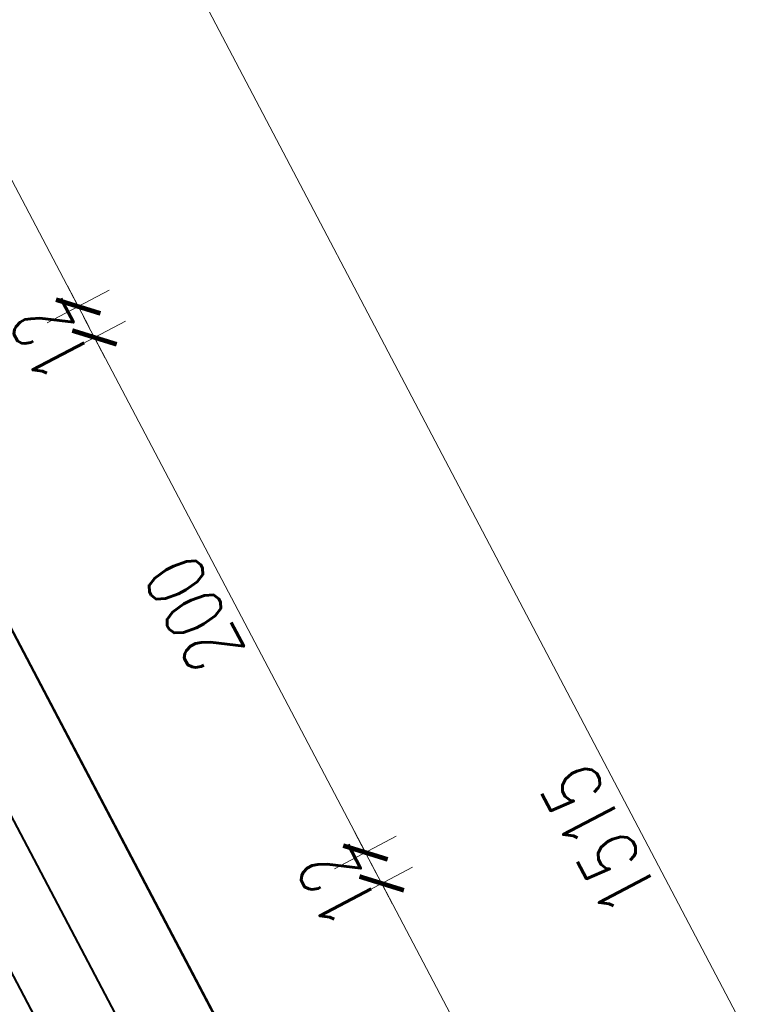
# Model space of a CAD drawing. Header units: metres. Extents: x 7408630 to 7411134, y 5569633 to 5570339.
# Tile 285 of 303: x 7410534.35 to 7410536.9, y 5569913.75 to 5569917.13. Entities that reach past the tile are written whole.
import ezdxf
from ezdxf.enums import TextEntityAlignment as Align

# ---------------------------------------------------------------- set-up
doc = ezdxf.new("R2010")
doc.units = ezdxf.units.M
doc.header["$MEASUREMENT"] = 0
for name, color, linetype, lineweight in [('A_wymiarowanie n', 10, 'Continuous', 9), ('OPIS POM NOWE', 140, 'Continuous', 5), ('Opis_pom', 9, 'Continuous', 18), ('Sciany', 2, 'Continuous', 40)]:
    doc.layers.add(name, color=color, linetype=linetype, lineweight=lineweight)
doc.layers.add('IM-MATV', color=42, linetype='Continuous')
doc.styles.add('ARIAL', font='tahoma.ttf')
doc.styles.add('SIMPLEX', font='simplex.shx', dxfattribs={"width": 0.77})
doc.dimstyles.new('OL PB 200', dxfattribs={"dimscale": 4, "dimtxt": 5, "dimasz": 0.2, "dimexe": 10, "dimexo": 10, "dimgap": 1, "dimtad": 1, "dimdec": 1, "dimrnd": 0.5, "dimzin": 9, "dimdsep": 46, "dimtxsty": 'SIMPLEX', "dimblk": 'thick_MSz', "dimcen": 0.1, "dimdle": 8, "dimse1": 1, "dimse2": 1, "dimclrd": 256, "dimclre": 256, "dimclrt": 3, "dimadec": 1, "dimazin": 2, "dimtfac": 1, "dimtdec": 1, "dimtix": 1, "dimtofl": 0, "dimtmove": 2, "dimatfit": 3, "dimldrblk": 'thick_MSz', "dimfxl": 10, "dimfxlon": 1, "dimtolj": 1, "dimlwd": -1, "dimlwe": -1, "dimarcsym": 0})

# ---------------------------------------------------------------- blocks, each defined once
blk = doc.blocks.new('thick_MSz')
for p, q in [((0, 15), (0, -15)), ((-10, 0), (10, 0))]:
    blk.add_line(p, q)
at = {"const_width": 2, "elevation": 2}
blk.add_lwpolyline([(-7.07, -7.07), (7.07, 7.07)], dxfattribs=at)
blk = doc.blocks.new('*D266')
at = {"layer": 'A_wymiarowanie n'}
blk.add_line((63594.1, -199580.79), (63594.1, -198067.39), dxfattribs=at)
at = {"layer": 'DEFPOINTS', "color": 0}
for p in [(63435.06, -198066.59), (63594.1, -198066.59), (63435.06, -199581.59)]:
    blk.add_point(p, dxfattribs=at)
at = {"layer": 'A_wymiarowanie n', "xscale": 0.8, "yscale": 0.8, "zscale": 0.8}
for p, rotation in [((63594.1, -198066.59), 90), ((63594.1, -199581.59), 270)]:
    blk.add_blockref('thick_MSz', p, dxfattribs=dict(at, rotation=rotation))
at = {"layer": 'A_wymiarowanie n', "color": 3, "insert": (63580.1, -198824.09), "char_height": 20, "attachment_point": 5, "rotation": 90, "style": 'SIMPLEX'}
blk.add_mtext('\\A1;1515', dxfattribs=at)
blk = doc.blocks.new('*D281')
at = {"layer": 'A_wymiarowanie n'}
blk.add_line((63507.03, -199016.61), (63507.03, -198803.39), dxfattribs=at)
at = {"layer": 'DEFPOINTS', "color": 0}
for p in [(63380.06, -198802.59), (63507.03, -198802.59), (63380.06, -199017.41)]:
    blk.add_point(p, dxfattribs=at)
at = {"layer": 'A_wymiarowanie n', "xscale": 0.8, "yscale": 0.8, "zscale": 0.8}
for p, rotation in [((63507.03, -198802.59), 90), ((63507.03, -199017.41), 270)]:
    blk.add_blockref('thick_MSz', p, dxfattribs=dict(at, rotation=rotation))
at = {"layer": 'A_wymiarowanie n', "color": 3, "insert": (63493.03, -198910), "char_height": 20, "attachment_point": 5, "rotation": 90, "style": 'SIMPLEX'}
blk.add_mtext('\\A1;215', dxfattribs=at)
blk = doc.blocks.new('*D282')
at = {"layer": 'A_wymiarowanie n'}
for p, q in [((63507.03, -198789.79), (63507.03, -198788.99)), ((63507.03, -198803.39), (63507.03, -198804.19))]:
    blk.add_line(p, q, dxfattribs=at)
at = {"layer": 'DEFPOINTS', "color": 0}
for p in [(63380.06, -198790.59), (63507.03, -198790.59), (63380.06, -198802.59)]:
    blk.add_point(p, dxfattribs=at)
at = {"layer": 'A_wymiarowanie n', "xscale": 0.8, "yscale": 0.8, "zscale": 0.8}
for p, rotation in [((63507.03, -198790.59), 270), ((63507.03, -198802.59), 90)]:
    blk.add_blockref('thick_MSz', p, dxfattribs=dict(at, rotation=rotation))
at = {"layer": 'A_wymiarowanie n', "color": 3, "insert": (63493.03, -198796.59), "char_height": 20, "attachment_point": 5, "rotation": 90, "style": 'SIMPLEX'}
blk.add_mtext('\\A1;12', dxfattribs=at)
blk = doc.blocks.new('*D283')
at = {"layer": 'A_wymiarowanie n'}
blk.add_line((63507.03, -198789.79), (63507.03, -198591.39), dxfattribs=at)
at = {"layer": 'DEFPOINTS', "color": 0}
for p in [(63380.06, -198590.59), (63507.03, -198590.59), (63380.06, -198790.59)]:
    blk.add_point(p, dxfattribs=at)
at = {"layer": 'A_wymiarowanie n', "xscale": 0.8, "yscale": 0.8, "zscale": 0.8}
for p, rotation in [((63507.03, -198590.59), 90), ((63507.03, -198790.59), 270)]:
    blk.add_blockref('thick_MSz', p, dxfattribs=dict(at, rotation=rotation))
at = {"layer": 'A_wymiarowanie n', "color": 3, "insert": (63493.03, -198690.59), "char_height": 20, "attachment_point": 5, "rotation": 90, "style": 'SIMPLEX'}
blk.add_mtext('\\A1;200', dxfattribs=at)
blk = doc.blocks.new('*D284')
at = {"layer": 'A_wymiarowanie n'}
for p, q in [((63507.03, -198577.79), (63507.03, -198576.99)), ((63507.03, -198591.39), (63507.03, -198592.19))]:
    blk.add_line(p, q, dxfattribs=at)
at = {"layer": 'DEFPOINTS', "color": 0}
for p in [(63380.06, -198578.59), (63507.03, -198578.59), (63380.06, -198590.59)]:
    blk.add_point(p, dxfattribs=at)
at = {"layer": 'A_wymiarowanie n', "xscale": 0.8, "yscale": 0.8, "zscale": 0.8}
for p, rotation in [((63507.03, -198578.59), 270), ((63507.03, -198590.59), 90)]:
    blk.add_blockref('thick_MSz', p, dxfattribs=dict(at, rotation=rotation))
at = {"layer": 'A_wymiarowanie n', "color": 3, "insert": (63493.03, -198584.59), "char_height": 20, "attachment_point": 5, "rotation": 90, "style": 'SIMPLEX'}
blk.add_mtext('\\A1;12', dxfattribs=at)
blk = doc.blocks.new('*D285')
at = {"layer": 'A_wymiarowanie n'}
blk.add_line((63507.03, -198577.79), (63507.03, -198354.39), dxfattribs=at)
at = {"layer": 'DEFPOINTS', "color": 0}
for p in [(63380.06, -198353.59), (63507.03, -198353.59), (63380.06, -198578.59)]:
    blk.add_point(p, dxfattribs=at)
at = {"layer": 'A_wymiarowanie n', "xscale": 0.8, "yscale": 0.8, "zscale": 0.8}
for p, rotation in [((63507.03, -198353.59), 90), ((63507.03, -198578.59), 270)]:
    blk.add_blockref('thick_MSz', p, dxfattribs=dict(at, rotation=rotation))
at = {"layer": 'A_wymiarowanie n', "color": 3, "insert": (63493.03, -198466.09), "char_height": 20, "attachment_point": 5, "rotation": 90, "style": 'SIMPLEX'}
blk.add_mtext('\\A1;225', dxfattribs=at)
blk = doc.blocks.new('A$C142d3faa')
at = {"layer": 'IM-MATV'}
blk.add_lwpolyline([(4326.7218, 372.60737), (4448.7218, 372.60737), (4448.7218, 418.60737), (4326.7218, 418.60737)], close=True, dxfattribs=at)
at = {"layer": 'Sciany'}
for points in [[(1838.22536, 1656.60619), (-883.77464, 1656.60619), (-883.77464, 859.60619), (-960.77464, 859.60619), (-960.77464, -275.39381), (-600.77464, -275.39381), (-600.77464, -418.39381), (4503.72174, -418.39183), (4503.72174, 1121.60619), (3122.22536, 1121.60619)], [(4503.72174, 697.60741), (4503.72174, -418.39381), (4292.09945, -418.39381)], [(4448.72174, 697.60741), (4448.72174, -363.39381), (4292.09945, -363.3932)], [(4473.72174, 697.60741), (4473.72174, -388.39391), (4292.09945, -388.3932)]]:
    blk.add_lwpolyline(points, dxfattribs=at)
at = {"layer": 'OPIS POM NOWE', "style": 'ARIAL'}
for tag, p in [('E1,4', (2085.45351, 1677.90272)), ('E1,4', (2642.56507, 1467.09858)), ('E1,4', (2887.55495, 1334.66914)), ('E1,1', (2346.15173, 945.30692)), ('E1,2', (2380.28977, 731.46058)), ('E1,4', (3248.92697, 423.56227)), ('E1,3', (2269.29047, 389.84746)), ('E1,5', (4145.39689, -41.41678))]:
    blk.add_attdef(tag, text='', height=23.936, dxfattribs=at).set_placement(p, align=Align.MIDDLE_CENTER)
at = {"layer": 'Opis_pom', "ltscale": 0.7, "style": 'ARIAL'}
for tag, p in [('B1,18', (784.17545, 4749.37691)), ('B1,21', (1474.16062, 4744.55225)), ('B1/17', (593.195, 4721.36004)), ('1,23', (2643.87974, 4721.36004)), ('1,22', (2015.9973, 4715.61993)), ('A1,1', (-123.27527, 4710.79271)), ('B1,1', (2964.21389, 4687.19476)), ('B1,19', (983.47704, 4684.25047)), ('A1,6', (-365.37937, 4657.22679)), ('A1,16', (198.20726, 4631.43636)), ('B1,20', (1267.19488, 4624.63245)), ('B1,3', (3298.01304, 4567.23582)), ('B1,4', (4545.10985, 4480.62225)), ('A1,5', (-782.1155, 4446.93269)), ('A1,2', (-186.91937, 4425.11232)), ('A1,15', (198.20726, 4391.00084)), ('B1,2', (2872.01208, 4302.45919)), ('A1,3', (-121.28956, 4150.90563)), ('B1,8', (2427.38319, 4053.12316)), ('B1,6', (4754.92624, 3940.33462)), ('A1,4', (-837.67923, 3920.77219)), ('B1,14', (401.20606, 3890.99898)), ('B1,13', (1255.28314, 3857.26479)), ('B1,5', (4487.88744, 3854.52406)), ('B1,10', (1961.59927, 3852.27607)), ('B1,9', (2126.78184, 3827.24689)), ('B1,7', (3203.17952, 3799.68363)), ('B1,11', (2118.65879, 3658.83867)), ('B1,12', (1949.47729, 3633.25719)), ('C1,2', (2894.60473, 3427.28336)), ('C1,3', (2160.24672, 3198.45588)), ('C1,1', (3129.25555, 2706.44899)), ('C1,4', (2077.33924, 2485.4131)), ('C1,5', (2131.38321, 2180.30979)), ('C1,10', (3196.04343, 2172.92088)), ('C1,9', (3215.99552, 1907.6342)), ('C1,6', (2168.07384, 1819.58528)), ('D0,18', (1348.65318, 1483.78164)), ('C1,8', (2890.19555, 1472.29709)), ('C1,7', (2247.74624, 1432.40489)), ('D,03', (680.14667, 1361.20684)), ('D0,15', (1769.82602, 1360.28568)), ('D,07', (301.65348, 1339.2086)), ('D0,6', (-189.6235, 1299.11733)), ('D0,8', (-573.60597, 1280.79442)), ('D0,4', (520.2942, 1181.60376)), ('D0,2', (1011.71883, 1184.66707)), ('D0,14', (1790.01141, 1156.00202)), ('D,05', (264.32997, 1077.69749)), ('D0,13', (1760.78024, 974.27002)), ('D0,09', (-770.07094, 944.55513)), ('D0,1', (999.98875, 928.60626)), ('D0,10', (-751.07239, 564.55801)), ('D0,11', (-751.07239, 336.73827)), ('D0,12', (198.7439, 306.39703))]:
    blk.add_attdef(tag, text='', height=11.968, dxfattribs=at).set_placement(p, align=Align.MIDDLE_CENTER)
at = {"layer": 'A_wymiarowanie n'}
for base, p1, p2, picture, middle in [((4662.75607, 1096.60619), (4503.72174, -418.39381), (4503.72174, 1096.60619), '*D266', (4648.75607, 339.10619)), ((4575.68903, 809.60737), (4448.72174, 584.60743), (4448.72174, 809.60737), '*D285', (4561.68903, 697.1074)), ((4575.68903, 584.60743), (4448.7218, 572.60737), (4448.72174, 584.60743), '*D284', (4561.68903, 578.6074)), ((4575.68903, 572.60737), (4448.7218, 372.60737), (4448.7218, 572.60737), '*D283', (4561.68903, 472.60737)), ((4575.68903, 372.60737), (4448.7218, 360.60737), (4448.7218, 372.60737), '*D282', (4561.68903, 366.60737)), ((4575.68903, 360.60737), (4448.7218, 145.78245), (4448.7218, 360.60737), '*D281', (4561.68903, 253.19491))]:
    dim = blk.add_linear_dim(base=base, p1=p1, p2=p2, angle=90, dimstyle='OL PB 200', dxfattribs=at)
    dim.commit()
    dim.dimension.update_dxf_attribs({"geometry": picture, "text_midpoint": middle, "insert": (-58931.34199, 199163.19449)})

msp = doc.modelspace()

# ---------------------------------------------------------------- block references
at = {"xscale": 0.01, "yscale": 0.01, "zscale": 0.01, "rotation": 27.75854060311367}
msp.add_blockref('A$C142d3faa', (7410496.7794, 5569889.66285), dxfattribs=at)

doc.saveas('drawing.dxf')
